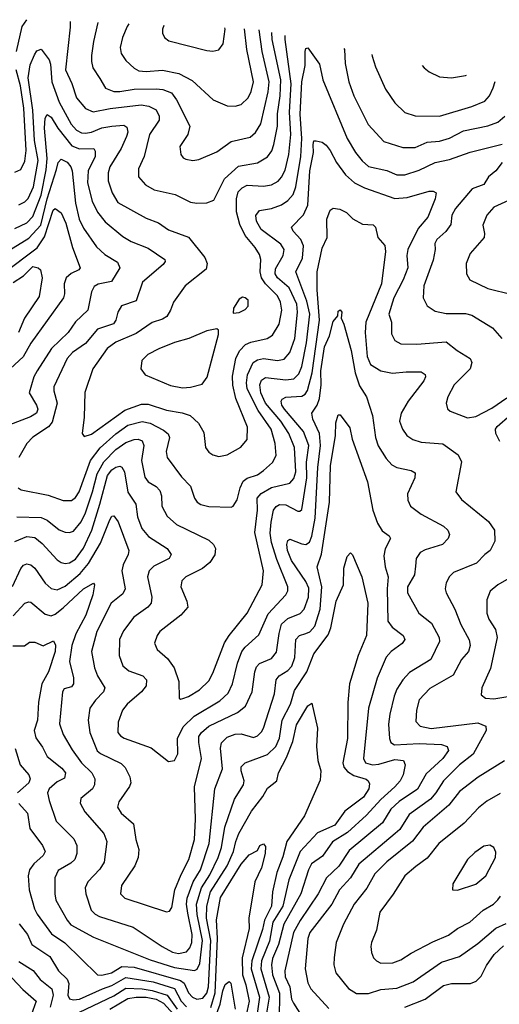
# Model space of a CAD drawing. Extents: x 1308313 to 1441400, y 959662 to 1036319.
# Tile 422 of 656: x 1359510 to 1361881, y 1029289 to 1034162. Entities that reach past the tile are written whole.
import ezdxf

# ---------------------------------------------------------------- set-up
doc = ezdxf.new("R2010")
doc.units = 0

msp = doc.modelspace()

# ---------------------------------------------------------------- linework, layer by layer
at = {"layer": '0CON10XD'}
for points in [[(1359493.4, 1034005), (1359521.5, 1034128.5), (1359544.3, 1034162.5)], [(1359758.9, 1034153.6), (1359759.3, 1034125), (1359735.2, 1033915), (1359766.8, 1033846.8), (1359790, 1033775), (1359835, 1033722.3), (1359873.4, 1033706.6), (1359957.2, 1033722.8), (1360110.9, 1033740.9), (1360147.5, 1033735), (1360185, 1033715.5), (1360199.7, 1033685), (1360199.3, 1033665), (1360151.8, 1033595), (1360125.3, 1033485), (1360096.9, 1033425), (1360097.5, 1033385), (1360131.9, 1033345), (1360175, 1033320.9), (1360277.9, 1033297.9), (1360355, 1033258.9), (1360385, 1033254.5), (1360435, 1033255.6), (1360470, 1033270), (1360521.8, 1033375), (1360592, 1033438), (1360685, 1033453.3), (1360735.7, 1033484.3), (1360756, 1033514), (1360766, 1033544), (1360785.2, 1033635), (1360784.3, 1033695.7), (1360798.3, 1033785), (1360800.8, 1033865), (1360758.4, 1034065), (1360756, 1034099)], [(1359895.1, 1034148), (1359874, 1034055), (1359865.3, 1033985), (1359863.9, 1033955), (1359870.9, 1033925), (1359905, 1033870.8), (1359934.2, 1033824.2), (1359975, 1033807.3), (1360005, 1033806.5), (1360075, 1033818.7), (1360185, 1033821), (1360217, 1033817), (1360259.8, 1033799.8), (1360285.2, 1033765.2), (1360350.9, 1033635), (1360340.5, 1033595), (1360301.9, 1033535), (1360305.8, 1033495), (1360318.1, 1033478.1), (1360331.5, 1033471.5), (1360365, 1033465.6), (1360395, 1033470), (1360485, 1033509.1), (1360555, 1033559.6), (1360649, 1033581), (1360676.5, 1033603.5), (1360702.5, 1033647.5), (1360738.3, 1033805), (1360743.8, 1033855), (1360708.8, 1034005), (1360693.3, 1034112.8)], [(1360048.7, 1034141.6), (1360040.9, 1034129.1), (1360017.7, 1034075), (1360007.1, 1034025), (1360011.8, 1033995), (1360035, 1033961.1), (1360075, 1033923.1), (1360099.1, 1033909.1), (1360135, 1033905.4), (1360215, 1033913.4), (1360296.6, 1033896.6), (1360362.3, 1033862.3), (1360466, 1033765), (1360535, 1033736.9), (1360575, 1033734.4), (1360605, 1033743.3), (1360638.8, 1033775), (1360655, 1033807.5), (1360665.2, 1033855), (1360633.1, 1034015), (1360620.8, 1034118)], [(1360222.6, 1034134.5), (1360215.6, 1034115), (1360215.7, 1034095), (1360226, 1034075), (1360247.6, 1034057.6), (1360435, 1034009.5), (1360465, 1034006.9), (1360495, 1034012.9), (1360516.3, 1034043.7), (1360526, 1034115), (1360523.5, 1034122)], [(1359505, 1033245.3), (1359535, 1033261.4), (1359551.8, 1033278.2), (1359577.8, 1033335), (1359601.1, 1033465), (1359582.8, 1033565), (1359574, 1033714), (1359550.9, 1033875), (1359560.5, 1033939.5), (1359581.9, 1033988.1), (1359595, 1034008), (1359615, 1034016), (1359655, 1033964), (1359661.8, 1033941.8), (1359668.3, 1033855), (1359704.1, 1033755), (1359763.4, 1033645), (1359790, 1033615), (1359815, 1033602.4), (1359835, 1033600.7), (1359865, 1033606.1), (1359915, 1033626.7), (1359965, 1033636.1), (1360025, 1033640.3), (1360039.9, 1033629.9), (1360044.7, 1033605), (1360038.1, 1033585), (1360011.8, 1033525), (1359955.3, 1033435), (1359946.5, 1033405), (1359947.2, 1033365), (1359966.1, 1033305), (1359995, 1033257.5), (1360135, 1033180), (1360196.4, 1033156.4), (1360245, 1033122.1), (1360345, 1033086.4), (1360425.3, 1032985.3), (1360437.3, 1032955), (1360431.7, 1032928.3), (1360328.6, 1032845), (1360269.4, 1032765), (1360255.8, 1032724.2), (1360236.4, 1032693.6), (1360215, 1032680), (1360165, 1032663.9), (1360085, 1032609.2), (1359985, 1032566.9), (1359942.3, 1032535), (1359870.9, 1032435), (1359832.2, 1032317.8), (1359828.5, 1032195), (1359818, 1032115), (1359828.8, 1032098.8), (1359865, 1032110.6), (1360029.6, 1032230.4), (1360111.3, 1032258.7), (1360145, 1032259.5), (1360235, 1032229.2), (1360313.2, 1032216.8), (1360353.1, 1032203.1), (1360393.3, 1032165), (1360419.8, 1032119.8), (1360429.2, 1032045), (1360445, 1032022.5), (1360465, 1032009.4), (1360495, 1032000.6), (1360535, 1032009.4), (1360603, 1032047), (1360634.6, 1032085.4), (1360636.8, 1032145), (1360577.8, 1032287.8), (1360563.5, 1032353.5), (1360561.9, 1032398.1), (1360577.8, 1032485), (1360596.2, 1032523.8), (1360626.4, 1032555), (1360652.9, 1032567.1), (1360734, 1032585), (1360759.3, 1032600.7), (1360793.4, 1032655), (1360805.7, 1032725), (1360799.8, 1032765), (1360784.7, 1032795), (1360725.1, 1032855.1), (1360706, 1032885), (1360699, 1032915), (1360701.6, 1032975), (1360695, 1033000), (1360674.6, 1033035), (1360624.2, 1033095), (1360598.8, 1033148.8), (1360581.9, 1033211.9), (1360581.6, 1033275), (1360590.1, 1033309.9), (1360609, 1033331), (1360635, 1033344.2), (1360715, 1033338.1), (1360755, 1033345.9), (1360787.1, 1033362.9), (1360805, 1033383.5), (1360822, 1033418), (1360840.9, 1033495), (1360849.7, 1033595), (1360844.6, 1033705), (1360852.4, 1033845), (1360822.2, 1034065), (1360822.8, 1034084.4)], [(1359502.5, 1031845), (1359516.2, 1031836.2), (1359649.6, 1031809.6), (1359725, 1031783.1), (1359765, 1031783.1), (1359785, 1031797.7), (1359804.2, 1031825.8), (1359859.6, 1031980.4), (1359906.8, 1032043.2), (1359985, 1032113.2), (1360045, 1032155.2), (1360115, 1032174), (1360155, 1032164.8), (1360221.5, 1032131.5), (1360243.4, 1032113.4), (1360249.7, 1032095), (1360233.1, 1032025), (1360239.1, 1031995), (1360309.6, 1031899.6), (1360355, 1031854.2), (1360374.6, 1031794.6), (1360387.1, 1031775), (1360405, 1031763.6), (1360445, 1031753.6), (1360555, 1031749.4), (1360565.7, 1031755), (1360584.7, 1031785.3), (1360599.7, 1031845), (1360615, 1031879.1), (1360635, 1031893.3), (1360685, 1031909.3), (1360715, 1031930.8), (1360759.9, 1031970.1), (1360778, 1032005), (1360772.7, 1032065), (1360752.6, 1032135), (1360688.3, 1032228.3), (1360635.2, 1032334.8), (1360631.4, 1032365), (1360636.6, 1032405), (1360664.1, 1032465), (1360685, 1032478.8), (1360715, 1032485.7), (1360785, 1032475.8), (1360817.7, 1032482.3), (1360845.5, 1032514.5), (1360869.8, 1032585), (1360884.1, 1032715), (1360880, 1032755), (1360842.8, 1032835), (1360785.1, 1032885.1), (1360773.7, 1032905), (1360775, 1032928.9), (1360812.9, 1032995), (1360817.3, 1033025), (1360800.6, 1033050.6), (1360704.3, 1033124.3), (1360681.1, 1033165), (1360677.4, 1033192.6), (1360695, 1033217.9), (1360755, 1033228.2), (1360805, 1033245.9), (1360835, 1033266.8), (1360862.4, 1033297.6), (1360875.9, 1033335), (1360899.9, 1033485), (1360904.9, 1033575), (1360897.1, 1033695), (1360905.2, 1033855), (1360922, 1033935), (1360920.9, 1034005), (1360925, 1034020), (1360935, 1034023.8), (1360991.9, 1033941.9), (1361009.5, 1033865), (1361129.2, 1033575), (1361170.8, 1033505), (1361203.5, 1033463.5), (1361235, 1033436.2), (1361325, 1033416.5), (1361375, 1033395.3), (1361415, 1033394.7), (1361485, 1033417.4), (1361565, 1033455.2), (1361635, 1033471.1), (1361737.5, 1033507.5), (1361895, 1033546.7)], [(1361113.3, 1034020.6), (1361115.3, 1034015), (1361119.2, 1033945), (1361137.2, 1033855), (1361161.6, 1033785), (1361232.9, 1033642.9), (1361309.9, 1033559.9), (1361405, 1033530), (1361465, 1033529.6), (1361525, 1033555.9), (1361585, 1033561.4), (1361635, 1033576.4), (1361705, 1033611.9), (1361825, 1033637.5), (1361875, 1033655.3), (1361908.2, 1033685)], [(1361251.8, 1033990.2), (1361252.7, 1033982.7), (1361269.3, 1033929.3), (1361318.1, 1033818.1), (1361365, 1033751.4), (1361413.8, 1033703.8), (1361465, 1033687.3), (1361585, 1033685.4), (1361745, 1033733.3), (1361810.5, 1033759.5), (1361833.7, 1033786.3), (1361851.4, 1033825), (1361861, 1033856.5)], [(1359485, 1033408.2), (1359515, 1033420.5), (1359535, 1033462), (1359541, 1033515), (1359529.4, 1033725), (1359513.4, 1033835), (1359492.4, 1033915)], [(1361500.4, 1033935.6), (1361509.2, 1033925), (1361535, 1033904.3), (1361585, 1033879.4), (1361645, 1033874.5), (1361715, 1033885.5), (1361718.7, 1033887.7)], [(1359485, 1033128.8), (1359545, 1033157.5), (1359575, 1033188), (1359615, 1033294.6), (1359640, 1033420), (1359644.9, 1033475), (1359631.7, 1033625), (1359634.8, 1033675.2), (1359645, 1033692.7), (1359665, 1033679.7), (1359697.4, 1033625), (1359767.6, 1033537.6), (1359805, 1033523.5), (1359875.3, 1033525.3), (1359882.1, 1033512.1), (1359882.3, 1033485), (1359848.3, 1033415), (1359845.6, 1033355), (1359868.2, 1033265), (1359895, 1033210.5), (1359932.7, 1033162.7), (1360018.8, 1033088.8), (1360060, 1033065), (1360145, 1033032), (1360227.8, 1032975), (1360228.5, 1032965), (1360218.8, 1032951.2), (1360117.3, 1032862.7), (1360085, 1032771.4), (1360013.5, 1032746.5), (1359995.4, 1032715), (1359985.3, 1032674.7), (1359972.7, 1032657.3), (1359895, 1032630), (1359835, 1032560), (1359771.2, 1032515), (1359743.5, 1032485), (1359678.7, 1032345), (1359678.7, 1032325), (1359695.3, 1032265), (1359670.2, 1032169.8), (1359652.6, 1032147.4), (1359574, 1032096), (1359544.6, 1032065), (1359504.5, 1031995)], [(1359495, 1031701.2), (1359615, 1031698.9), (1359645.5, 1031685), (1359705, 1031637.7), (1359735, 1031626.1), (1359755, 1031623.9), (1359775, 1031630.8), (1359813.7, 1031676.3), (1359835, 1031721.8), (1359868.9, 1031825), (1359892, 1031915), (1359925.3, 1031974.7), (1359985.2, 1032035), (1360035, 1032070), (1360075.2, 1032085.2), (1360096.1, 1032086.1), (1360115, 1032078.5), (1360124, 1032055), (1360111.4, 1031981.4), (1360128.2, 1031898.2), (1360144.3, 1031874.3), (1360185, 1031851.5), (1360202.3, 1031832.3), (1360210.7, 1031805), (1360212.1, 1031755), (1360238.8, 1031705), (1360284.3, 1031664.3), (1360445, 1031586.4), (1360468.1, 1031565), (1360477.5, 1031545), (1360475, 1031513.8), (1360450, 1031475), (1360413.2, 1031446.8), (1360331.4, 1031405), (1360311.9, 1031385), (1360306.7, 1031355), (1360336.4, 1031285), (1360340.5, 1031255), (1360306.5, 1031215), (1360203.3, 1031135), (1360188.9, 1031115), (1360175.8, 1031075.8), (1360188.6, 1031045), (1360240.3, 1031000.3), (1360274, 1030954), (1360296.2, 1030886.2), (1360297.5, 1030805), (1360305, 1030800), (1360317, 1030803), (1360345, 1030812.5), (1360398.1, 1030845), (1360445, 1030890.6), (1360465, 1030927.5), (1360522.6, 1031077.4), (1360545.6, 1031114.4), (1360634.7, 1031225), (1360708.9, 1031365), (1360714.7, 1031435), (1360673, 1031625), (1360686.4, 1031735), (1360684.7, 1031795), (1360703.4, 1031816.6), (1360755, 1031846.6), (1360845, 1031868.8), (1360865, 1031890.9), (1360875.8, 1031925), (1360869.4, 1032045), (1360840.8, 1032115), (1360801.6, 1032175), (1360725, 1032264.3), (1360701.3, 1032315), (1360697, 1032355), (1360705, 1032377.7), (1360725, 1032391.1), (1360825, 1032379.3), (1360865, 1032384.7), (1360890.1, 1032409.9), (1360904.9, 1032445.1), (1360927.4, 1032562.6), (1360943.8, 1032705), (1360929.6, 1032769.6), (1360875.3, 1032915), (1360908.6, 1032981.4), (1360912.8, 1033042.8), (1360900.5, 1033075), (1360862.3, 1033115), (1360854.5, 1033135), (1360912.8, 1033197.2), (1360934.8, 1033245.2), (1360944, 1033415), (1360962.6, 1033505), (1360960.3, 1033545), (1360965, 1033562.5), (1360975, 1033563.1), (1361005, 1033555.5), (1361025, 1033541.5), (1361045.4, 1033515), (1361075.9, 1033455), (1361120.8, 1033395), (1361165, 1033355.3), (1361215, 1033330.3), (1361365, 1033277.5), (1361425, 1033282.2), (1361535, 1033314.4), (1361554.2, 1033314.2), (1361568.8, 1033305), (1361564.3, 1033275), (1361527.7, 1033185), (1361480.3, 1033129.7), (1361429, 1033025), (1361423.5, 1032995), (1361429, 1032935), (1361405.6, 1032875), (1361359.4, 1032785), (1361335.5, 1032705.5), (1361347.9, 1032665), (1361347.6, 1032607.6), (1361364.4, 1032575), (1361395, 1032558.5), (1361473.3, 1032556.7), (1361618.4, 1032568.4), (1361673.1, 1032525), (1361737.1, 1032485), (1361745.6, 1032465), (1361738.1, 1032435), (1361657.8, 1032355), (1361626.9, 1032295), (1361618.1, 1032265), (1361625, 1032236.7), (1361638, 1032225), (1361725, 1032192.5), (1361765, 1032198.2), (1361845, 1032239.1), (1361919, 1032291)], [(1359435, 1033007.2), (1359555, 1033081.6), (1359613.8, 1033146.2), (1359645.3, 1033275), (1359690.7, 1033420.7), (1359699.1, 1033455), (1359715, 1033471.5), (1359745, 1033456.8), (1359763.1, 1033435), (1359769.7, 1033415), (1359785.5, 1033255), (1359803.8, 1033175), (1359825, 1033130), (1359888.6, 1033038.6), (1359930.5, 1033000.5), (1359992.5, 1032962.5), (1360004.5, 1032935), (1359963.5, 1032866.5), (1359897.4, 1032852.6), (1359878.4, 1032841.6), (1359865.4, 1032815), (1359846.4, 1032725), (1359785, 1032666.4), (1359749.2, 1032615), (1359666.5, 1032535), (1359595.3, 1032425), (1359580, 1032395), (1359556.8, 1032315), (1359592.9, 1032255), (1359598.9, 1032235), (1359591.8, 1032215), (1359562.9, 1032197.1), (1359455.3, 1032154.7)], [(1361895.5, 1033455), (1361864.6, 1033415), (1361827.9, 1033385), (1361805, 1033346.2), (1361747.5, 1033325), (1361665, 1033227.3), (1361647.3, 1033195), (1361641.1, 1033148.9), (1361616.6, 1033113.4), (1361572.5, 1033075), (1361563.1, 1033055), (1361564.3, 1033025), (1361555, 1032972), (1361508.8, 1032845), (1361505.5, 1032785), (1361525.4, 1032745.4), (1361565, 1032720), (1361618.6, 1032708.6), (1361715, 1032708.8), (1361745, 1032700), (1361847.3, 1032637.3), (1361894.3, 1032585)], [(1361944.4, 1033275), (1361854.3, 1033235), (1361820.5, 1033195), (1361800.5, 1033145), (1361809.1, 1033105), (1361806.4, 1033085), (1361736.7, 1033005), (1361718.1, 1032955), (1361720, 1032905), (1361736.2, 1032875), (1361825, 1032832.1), (1361945, 1032801.5)], [(1359428.6, 1032908.6), (1359596.1, 1033033.9), (1359632.3, 1033087.7), (1359675, 1033220), (1359685, 1033227.5), (1359715, 1033205.7), (1359737.7, 1033155), (1359769.8, 1033035), (1359807.8, 1032935), (1359802.5, 1032925), (1359764.2, 1032905.8), (1359739.8, 1032885), (1359729.8, 1032855), (1359730.7, 1032805), (1359725.4, 1032785), (1359565, 1032561.8), (1359526, 1032494), (1359464.2, 1032435.8)], [(1359485, 1031580), (1359545, 1031604.7), (1359585, 1031600), (1359620.6, 1031570.6), (1359695, 1031489.6), (1359715, 1031475.4), (1359735, 1031470.7), (1359755, 1031474.7), (1359785, 1031493.1), (1359825, 1031546.7), (1359866.4, 1031635), (1359905.8, 1031765), (1359943.6, 1031906.4), (1359965, 1031933.7), (1359985, 1031947.9), (1360005, 1031952.3), (1360015, 1031947.5), (1360027.4, 1031925), (1360044.1, 1031824.1), (1360083.4, 1031765), (1360092.2, 1031702.2), (1360113.4, 1031643.4), (1360147.3, 1031605), (1360238.1, 1031545), (1360258.1, 1031515), (1360249.4, 1031495), (1360172.8, 1031457.2), (1360150.4, 1031435), (1360141.8, 1031405), (1360163.8, 1031305), (1360160.5, 1031275), (1360143.3, 1031255), (1360074.6, 1031205), (1360022.1, 1031137.9), (1360003.3, 1031095), (1360000.8, 1031015), (1360020, 1030965), (1360049.1, 1030939.1), (1360118.6, 1030915), (1360136.5, 1030895), (1360134.6, 1030865), (1360112.3, 1030835), (1360041.5, 1030775), (1360017.3, 1030745), (1359996.2, 1030685), (1359995.4, 1030635), (1360007.4, 1030617.4), (1360025.7, 1030605.7), (1360159.2, 1030559.2), (1360245, 1030490.8), (1360275, 1030495.8), (1360292, 1030528), (1360290.7, 1030605), (1360317.7, 1030662.3), (1360372.7, 1030715), (1360499.2, 1030790.8), (1360540.7, 1030829.3), (1360562.3, 1030875), (1360586.7, 1030976.7), (1360607.9, 1031035), (1360625, 1031057.5), (1360692.3, 1031117.7), (1360737.7, 1031222.3), (1360826.2, 1031315), (1360835.3, 1031335), (1360835.7, 1031355.7), (1360780.8, 1031490.8), (1360755.5, 1031575), (1360749, 1031621), (1360753.4, 1031675), (1360765.3, 1031735), (1360777.1, 1031752.9), (1360795, 1031763.3), (1360825, 1031761.6), (1360885, 1031730.5), (1360895, 1031729.4), (1360905, 1031738.8), (1360928.9, 1031895), (1360927.8, 1031972.2), (1360939.8, 1032055), (1360913.3, 1032125), (1360818.8, 1032235), (1360805.9, 1032255), (1360802.9, 1032275), (1360808.1, 1032285), (1360825, 1032293.3), (1360905, 1032299.8), (1360920.8, 1032309.2), (1360933.2, 1032326.8), (1360955.9, 1032414.1), (1360993, 1032675), (1360980.4, 1032825), (1360980.6, 1032915), (1361005, 1033031.2), (1361029.7, 1033085), (1361029.1, 1033175), (1361045, 1033220), (1361060.5, 1033229.5), (1361092.5, 1033225), (1361125, 1033208), (1361157.1, 1033177.1), (1361205, 1033150.8), (1361257.4, 1033147.4), (1361269.2, 1033135), (1361281.4, 1033085), (1361315.6, 1033045), (1361319.2, 1033015), (1361298.7, 1032855), (1361220.6, 1032665), (1361218.3, 1032615), (1361227.4, 1032495), (1361245, 1032455.5), (1361295.8, 1032425), (1361353.6, 1032413.6), (1361420.3, 1032419.7), (1361495, 1032419.1), (1361515, 1032405.7), (1361516.2, 1032395), (1361507.5, 1032375), (1361431.5, 1032275), (1361396.5, 1032215), (1361388.5, 1032175), (1361402.2, 1032135), (1361424.4, 1032105), (1361454, 1032085), (1361495, 1032071.2), (1361602.9, 1032062.9), (1361678, 1032008), (1361694.5, 1031974.5), (1361666.9, 1031825), (1361695, 1031788.1), (1361828.1, 1031678.1), (1361858.2, 1031635), (1361858.8, 1031581.2), (1361836.9, 1031535), (1361809.2, 1031515), (1361768.1, 1031471.9), (1361655, 1031426.7), (1361635, 1031405.8), (1361618.9, 1031375), (1361614.5, 1031345), (1361619.5, 1031325), (1361662.3, 1031245), (1361690.8, 1031169.2), (1361733.1, 1031093.1), (1361736.6, 1031065), (1361729.2, 1031035), (1361693.8, 1030995), (1361652.6, 1030917.4), (1361538.3, 1030851.7), (1361485, 1030795.6), (1361471.2, 1030745), (1361469.4, 1030689.4), (1361490.8, 1030665), (1361545, 1030653.9), (1361775, 1030681.6), (1361815, 1030665.7), (1361816.9, 1030645), (1361752.5, 1030527.5), (1361684.1, 1030475), (1361605, 1030395.3), (1361568.1, 1030335), (1361541.8, 1030305), (1361435, 1030229.1), (1361388.9, 1030155), (1361365.9, 1030135), (1361187.5, 1029982.5), (1361145.8, 1029915), (1361090.8, 1029855), (1361052.5, 1029785), (1360944.7, 1029645), (1360934.2, 1029615), (1360921.3, 1029465), (1360935.3, 1029395), (1360950, 1029365), (1361039, 1029269)], [(1359477.8, 1032862.2), (1359528.3, 1032895), (1359575, 1032940.9), (1359601.4, 1032935), (1359611.9, 1032925), (1359620.5, 1032885), (1359605, 1032792.2), (1359532.4, 1032685), (1359502.9, 1032615)], [(1360565, 1032710), (1360595, 1032713.3), (1360625, 1032728.8), (1360640, 1032745), (1360640, 1032775), (1360625, 1032786.2), (1360611.7, 1032788.3), (1360595, 1032780), (1360567.5, 1032735), (1360565, 1032710)], [(1359473.5, 1031356.5), (1359515, 1031446.5), (1359527.8, 1031462.2), (1359545, 1031469.6), (1359565, 1031464.5), (1359585, 1031447.3), (1359635, 1031372.7), (1359665, 1031347.7), (1359695, 1031340.4), (1359735, 1031357.9), (1359808.3, 1031421.7), (1359849.2, 1031470.8), (1359908.6, 1031571.4), (1359955, 1031687.5), (1359965, 1031705.8), (1359975, 1031706), (1359996.6, 1031676.6), (1360049.2, 1031535), (1360046.1, 1031515), (1360021.2, 1031465), (1360015.3, 1031435), (1360030.7, 1031345), (1360019.1, 1031320.9), (1359961.8, 1031275), (1359890.3, 1031135), (1359864.7, 1031035), (1359879.7, 1030955), (1359894.6, 1030915), (1359930.9, 1030855), (1359924.6, 1030835), (1359883.9, 1030795), (1359856.2, 1030755), (1359848.9, 1030695), (1359856.3, 1030633.7), (1359892.9, 1030542.9), (1359909.6, 1030529.6), (1360010.8, 1030480.8), (1360030.9, 1030460.9), (1360053.5, 1030415), (1360058.5, 1030385), (1360053.3, 1030366.7), (1359999.5, 1030290.5), (1359993.5, 1030265), (1360011.1, 1030235), (1360072.5, 1030182.5), (1360083.1, 1030105), (1360099.1, 1030055), (1360094.6, 1030015), (1360078.8, 1029975), (1360012.3, 1029877.7), (1360007.8, 1029835), (1360030, 1029815), (1360235, 1029746.5), (1360249.8, 1029750.2), (1360262.5, 1029767.5), (1360276.8, 1029855), (1360307.9, 1029932.1), (1360346.1, 1030005), (1360373.5, 1030105), (1360379.3, 1030205), (1360373.3, 1030365), (1360408.4, 1030505), (1360394.7, 1030585.3), (1360395.9, 1030615), (1360408.7, 1030635), (1360444.5, 1030665.5), (1360585.9, 1030734.1), (1360625.6, 1030764.4), (1360659.4, 1030835), (1360672.7, 1030935), (1360681.1, 1030958.9), (1360695, 1030975.4), (1360755, 1031000.8), (1360778.8, 1031031.2), (1360792.4, 1031125), (1360805, 1031170), (1360835, 1031198.1), (1360896.8, 1031223.2), (1360915.8, 1031245), (1360938.3, 1031305), (1360938.8, 1031348.8), (1360925, 1031382.3), (1360853, 1031485), (1360834.4, 1031535), (1360830.3, 1031565), (1360835, 1031584), (1360845, 1031591.9), (1360905, 1031567.6), (1360925, 1031565.3), (1360943.1, 1031576.9), (1360954, 1031606), (1360970.1, 1031695), (1360983.2, 1031946.8), (1360997.6, 1032055), (1360992, 1032115), (1360959.2, 1032185), (1360954.6, 1032215), (1360981.4, 1032255), (1360991.8, 1032288.2), (1361000, 1032355), (1360998.6, 1032425), (1361016.3, 1032543.7), (1361041.6, 1032598.4), (1361060.6, 1032669.4), (1361082.9, 1032697.1), (1361085, 1032720), (1361095, 1032726.9), (1361102.9, 1032715), (1361098.8, 1032685), (1361112.9, 1032655), (1361148.4, 1032525), (1361168.9, 1032415), (1361190.6, 1032350.6), (1361224.3, 1032295), (1361255, 1032203.3), (1361269.1, 1032095), (1361283.1, 1032053.1), (1361321.3, 1031991.3), (1361349.9, 1031959.9), (1361375.3, 1031945.3), (1361445, 1031931.8), (1361465, 1031920), (1361463.3, 1031895), (1361428.2, 1031815), (1361429.1, 1031785), (1361443.1, 1031755), (1361494.3, 1031715), (1361605.7, 1031655), (1361626.9, 1031635), (1361635.6, 1031615), (1361628.1, 1031595), (1361600, 1031565), (1361515, 1031538.8), (1361489.4, 1031525), (1361469.5, 1031495), (1361467.8, 1031457.8), (1361461.8, 1031415), (1361427.2, 1031355), (1361428.2, 1031325), (1361483.5, 1031225), (1361545.4, 1031175), (1361583.8, 1031105), (1361585.4, 1031085), (1361543.6, 1030995), (1361438, 1030932), (1361405, 1030895.5), (1361375, 1030848.1), (1361360.8, 1030815), (1361339.7, 1030725), (1361334.2, 1030675), (1361338.2, 1030605), (1361345, 1030584.3), (1361363.3, 1030573.3), (1361485, 1030580.6), (1361595.2, 1030575.2), (1361624.3, 1030565), (1361630.9, 1030545), (1361602.8, 1030505), (1361519.7, 1030430.3), (1361476.2, 1030353.8), (1361386.4, 1030293.6), (1361345.3, 1030255), (1361303.4, 1030186.6), (1361138.9, 1030051.1), (1361087.3, 1029972.7), (1361026.3, 1029915), (1360985.2, 1029835), (1360895.8, 1029704.2), (1360863.9, 1029645), (1360820.7, 1029455), (1360823, 1029425), (1360846.2, 1029375), (1360854.4, 1029315), (1360863.2, 1029295), (1360915, 1029213.8)], [(1360315, 1032340.8), (1360355, 1032343.8), (1360412, 1032358), (1360437, 1032393), (1360493.3, 1032605), (1360492.5, 1032625), (1360485, 1032632.5), (1360435, 1032622), (1360346, 1032584), (1360275, 1032564.6), (1360197, 1032533), (1360142.5, 1032505), (1360112.9, 1032475), (1360108, 1032435), (1360130, 1032405), (1360255, 1032351.2), (1360315, 1032340.8)], [(1359477.7, 1031212.3), (1359535, 1031273.8), (1359555, 1031281.2), (1359565, 1031278.8), (1359635, 1031220.3), (1359665, 1031211.6), (1359685, 1031220.3), (1359725, 1031252.2), (1359825.4, 1031345), (1359875, 1031373.8), (1359880, 1031365), (1359871.8, 1031315), (1359836.3, 1031215), (1359786.7, 1031123.3), (1359768, 1031065), (1359756.3, 1030985), (1359775.3, 1030905), (1359775.4, 1030875), (1359765, 1030860.9), (1359728.7, 1030851.3), (1359720.4, 1030835), (1359706.5, 1030676.5), (1359723.8, 1030625), (1359768.9, 1030548.9), (1359814.8, 1030484.8), (1359866.2, 1030435), (1359880.8, 1030405), (1359879.2, 1030375), (1359869.6, 1030355), (1359812, 1030308), (1359808.2, 1030285), (1359830.9, 1030240.9), (1359925.4, 1030135), (1359941.1, 1030095), (1359927.2, 1029992.8), (1359905, 1029957.9), (1359846.4, 1029895), (1359832.7, 1029865), (1359836, 1029836), (1359862.9, 1029755), (1359882.5, 1029735), (1359904.4, 1029724.4), (1360071, 1029671), (1360214.4, 1029574.4), (1360265, 1029547.9), (1360295, 1029540.5), (1360335, 1029548.7), (1360351.7, 1029568.3), (1360361, 1029595), (1360362.7, 1029635), (1360340.4, 1029739.6), (1360334.4, 1029785), (1360338, 1029815), (1360367.6, 1029895), (1360403.5, 1029955), (1360446.6, 1030085), (1360475.2, 1030354.8), (1360512.1, 1030455), (1360502.6, 1030557.4), (1360506.8, 1030583.2), (1360535, 1030610.9), (1360575, 1030626.4), (1360605, 1030627.2), (1360665, 1030608.8), (1360685, 1030617.3), (1360705, 1030637.5), (1360715.9, 1030655), (1360769.4, 1030825), (1360777.8, 1030895), (1360792.7, 1030915), (1360835, 1030941.7), (1360855, 1030963.1), (1360871, 1031005), (1360875.2, 1031094.8), (1360893.3, 1031115), (1360925, 1031124.3), (1360945, 1031132.5), (1360969.4, 1031160.6), (1360995.1, 1031244.9), (1361003.2, 1031355), (1360980, 1031455), (1361002.7, 1031517.3), (1361042.5, 1031775), (1361046, 1031955), (1361071.6, 1032105), (1361072.4, 1032167.6), (1361084.1, 1032205.9), (1361095, 1032207.1), (1361143, 1032143), (1361154.5, 1032085.5), (1361229.8, 1031875), (1361256.1, 1031735), (1361279.5, 1031670.5), (1361301.9, 1031631.9), (1361337.4, 1031607.4), (1361344.2, 1031595), (1361316.9, 1031543.1), (1361310.6, 1031509.4), (1361317.6, 1031455), (1361332, 1031405), (1361327.1, 1031345), (1361330.8, 1031185), (1361350.9, 1031155), (1361405.5, 1031115), (1361413.5, 1031095), (1361401.9, 1031075), (1361346.5, 1031035), (1361322, 1031008), (1361276.8, 1030903.2), (1361235.3, 1030755), (1361209.1, 1030505), (1361219.1, 1030485), (1361255, 1030474.2), (1361285, 1030477), (1361365, 1030500.2), (1361407.1, 1030495), (1361416.5, 1030475), (1361405.3, 1030425), (1361392, 1030395), (1361364.5, 1030365.5), (1361295, 1030303), (1361225.4, 1030224.6), (1361130.3, 1030139.7), (1361056.4, 1030093.6), (1361007.7, 1030022.3), (1360953.3, 1029985), (1360938.3, 1029955), (1360899.8, 1029835), (1360815.5, 1029685), (1360788.9, 1029585), (1360759.4, 1029515), (1360754.8, 1029485), (1360760.5, 1029435), (1360793.7, 1029343.7), (1360792.7, 1029215)], [(1361884.8, 1032075), (1361864.4, 1032115), (1361863.5, 1032135), (1361871, 1032149), (1361935, 1032204.3)], [(1359475, 1031064), (1359533.6, 1031063.6), (1359558, 1031082), (1359585, 1031081.2), (1359625, 1031063.3), (1359677.4, 1031087.4), (1359686.2, 1031066.2), (1359685.2, 1031035), (1359651.8, 1030935), (1359618.4, 1030875), (1359602.5, 1030785), (1359597.6, 1030695), (1359580.5, 1030645), (1359588.5, 1030608.5), (1359622.3, 1030562.3), (1359646.1, 1030515), (1359718.6, 1030458.6), (1359735.3, 1030435), (1359731.1, 1030408.9), (1359695, 1030389.6), (1359655.4, 1030355), (1359647.7, 1030335), (1359655, 1030298), (1359689.6, 1030195), (1359777.8, 1030107.8), (1359792.3, 1030075), (1359792.7, 1030035), (1359782.1, 1030005), (1359762.7, 1029987.3), (1359699.3, 1029950.7), (1359683.9, 1029915), (1359682.8, 1029835), (1359688, 1029805), (1359743.9, 1029705), (1359763.1, 1029683.1), (1359875, 1029620.7), (1360155, 1029509.5), (1360275, 1029470.7), (1360374.2, 1029455.8), (1360386.8, 1029463.2), (1360399.6, 1029490.4), (1360414.2, 1029605), (1360386.6, 1029733.4), (1360384.3, 1029785), (1360409, 1029865), (1360450.5, 1029929.5), (1360491.1, 1030015), (1360507.7, 1030065), (1360524.8, 1030165), (1360571.1, 1030305), (1360616.8, 1030375), (1360620, 1030395), (1360604.1, 1030445), (1360605.5, 1030465), (1360625.3, 1030484.7), (1360735, 1030525.8), (1360775.7, 1030565), (1360794.2, 1030605.8), (1360807, 1030695), (1360848.9, 1030775), (1360867.8, 1030842.2), (1360929.8, 1030935), (1360965, 1031023.5), (1361035, 1031117.3), (1361047.8, 1031152.2), (1361074.8, 1031285), (1361110.8, 1031365), (1361112, 1031448), (1361128.8, 1031505), (1361145, 1031523.3), (1361155, 1031513.3), (1361201.8, 1031405), (1361230.8, 1031275), (1361223.9, 1031115), (1361184.2, 1031015.8), (1361140.9, 1030875), (1361132.9, 1030782.9), (1361130.4, 1030605), (1361107.7, 1030485), (1361113.2, 1030463.2), (1361131.3, 1030441.3), (1361162, 1030422), (1361222.6, 1030402.6), (1361233.5, 1030395), (1361239.8, 1030379.8)], [(1361982.7, 1031427.3), (1361874.7, 1031365.3), (1361836.2, 1031333.8), (1361819.3, 1031290.7), (1361820, 1031225), (1361829.1, 1031195), (1361863.5, 1031143.5), (1361871.1, 1031105), (1361838.3, 1030951.7), (1361794.4, 1030855), (1361791.2, 1030821.2), (1361813.3, 1030805), (1361855, 1030800.4), (1362015, 1030826.8)], [(1359505, 1030283.5), (1359548.2, 1030235), (1359560, 1030160), (1359622.9, 1030075), (1359635.4, 1030045), (1359626.2, 1030025), (1359579.1, 1029985), (1359557.8, 1029955), (1359551.8, 1029925), (1359556.1, 1029855), (1359582.2, 1029762.2), (1359596, 1029735), (1359667.2, 1029637.2), (1359732.5, 1029592.5), (1359894.7, 1029434.7), (1359915, 1029433.2), (1359963.1, 1029445), (1360015, 1029476.6), (1360075, 1029473.3), (1360305, 1029407.6), (1360323, 1029393), (1360345, 1029346.1), (1360364.2, 1029325), (1360385.2, 1029314.8), (1360415, 1029319.7), (1360435, 1029344.7), (1360442.6, 1029375), (1360454, 1029605), (1360432.9, 1029715), (1360434.6, 1029775), (1360453.7, 1029846.3), (1360535.4, 1029975), (1360566.8, 1030045), (1360578.1, 1030095), (1360593, 1030135), (1360655.3, 1030245), (1360711.9, 1030318.1), (1360735, 1030358.5), (1360780.6, 1030395), (1360789.6, 1030435), (1360829.4, 1030510.6), (1360860.1, 1030589.9), (1360878.3, 1030671.7), (1360935, 1030767.1), (1360955, 1030780), (1360982.5, 1030655), (1360978.2, 1030565), (1360983.8, 1030495), (1360998.8, 1030445), (1360995, 1030399.2), (1360918.3, 1030221.7), (1360830.3, 1030095), (1360811.1, 1030018.9), (1360782, 1029942), (1360760.3, 1029845), (1360754.8, 1029775), (1360719.4, 1029705), (1360710.2, 1029659.8), (1360658, 1029505), (1360654.9, 1029465), (1360695.6, 1029325), (1360676.2, 1029185)], [(1359486.6, 1030555), (1359512.1, 1030475), (1359554.5, 1030425), (1359560.5, 1030405), (1359554.5, 1030385), (1359498.7, 1030335)], [(1361906.4, 1030493.6), (1361776.4, 1030413.6), (1361685, 1030341.8), (1361632, 1030275), (1361505, 1030166.2), (1361452.7, 1030097.3), (1361325, 1029994.7), (1361266, 1029935), (1361226.9, 1029863.1), (1361164.1, 1029785), (1361111.1, 1029685), (1361075.4, 1029595), (1361065, 1029520), (1361062.3, 1029485), (1361073.6, 1029445), (1361135, 1029367.8), (1361175, 1029342.5), (1361235, 1029342.4)], [(1361239.8, 1030379.8), (1361235.4, 1030355), (1361210, 1030315), (1361117.9, 1030245), (1361068.7, 1030175), (1360982.2, 1030137.8), (1360896.6, 1030045), (1360840.9, 1029905), (1360810.1, 1029775), (1360761.9, 1029695), (1360745, 1029601.2), (1360704.8, 1029504.8), (1360702.2, 1029465), (1360743.8, 1029325), (1360725.7, 1029215)], [(1361885, 1030332.7), (1361820, 1030295), (1361779.1, 1030260.9), (1361708.5, 1030185), (1361582.7, 1030085), (1361525, 1030013.1), (1361468.5, 1029971.5), (1361413.8, 1029925), (1361356.3, 1029833.7), (1361290, 1029745), (1361273.7, 1029656.3), (1361250, 1029595), (1361245.6, 1029575), (1361250, 1029545), (1361259.8, 1029519.8), (1361273.8, 1029503.8), (1361295, 1029493.3)], [(1360455, 1029272.8), (1360476.8, 1029345), (1360487.9, 1029615), (1360483.2, 1029706.8), (1360501.9, 1029818.2), (1360605, 1029982.2), (1360645, 1030028.6), (1360685, 1030050), (1360697.1, 1030075), (1360715, 1030083.1), (1360725, 1030070), (1360723.8, 1030035), (1360704.8, 1029965.2), (1360672.5, 1029895), (1360642.3, 1029715), (1360644.5, 1029665), (1360610.5, 1029519.5), (1360610.7, 1029435), (1360628.6, 1029385), (1360643.9, 1029303.9), (1360629.9, 1029235)], [(1361675, 1029853.8), (1361766, 1029884), (1361815, 1029924.3), (1361863.3, 1030015), (1361865, 1030042.5), (1361853.8, 1030065), (1361835, 1030076), (1361805, 1030072.5), (1361759.8, 1030040.2), (1361725, 1030006), (1361651.2, 1029885), (1361650, 1029855), (1361675, 1029853.8)], [(1361295, 1029493.3), (1361355, 1029493.8), (1361395, 1029509.2), (1361445, 1029542.5), (1361552.2, 1029597.8), (1361629.5, 1029630.5), (1361675, 1029664.6), (1361735.2, 1029694.8), (1361801.8, 1029755), (1361852.5, 1029785), (1361875, 1029805.4), (1361887, 1029825)], [(1359507.1, 1029687.1), (1359547.8, 1029635), (1359569.6, 1029585), (1359658.2, 1029525), (1359701.8, 1029455), (1359744.1, 1029414.1), (1359751.7, 1029391.7), (1359746.8, 1029335), (1359755.8, 1029315.8), (1359775, 1029310.5), (1359805, 1029315.2), (1359918.8, 1029365), (1359965, 1029382.1), (1360035, 1029422.4), (1360169.8, 1029399.8), (1360275, 1029367.1), (1360308.8, 1029305), (1360335, 1029275.8)], [(1361235, 1029342.4), (1361295, 1029362.6), (1361375, 1029369.2), (1361455, 1029400.8), (1361595, 1029498), (1361685, 1029526.2), (1361775, 1029590), (1361865, 1029665.3), (1361915, 1029688.7)], [(1361415, 1029274.7), (1361515.6, 1029315), (1361605, 1029381.3), (1361645, 1029392.4), (1361738.3, 1029391.7), (1361767.1, 1029402.9), (1361791.3, 1029428.7), (1361818.1, 1029481.9), (1361855.9, 1029535), (1361901.8, 1029578.2)], [(1359418.7, 1029475), (1359525, 1029361.6), (1359591.1, 1029305), (1359566.9, 1029235)], [(1359505, 1029501.1), (1359576.5, 1029456.5), (1359611.1, 1029411.1), (1359668.1, 1029365), (1359674.2, 1029335), (1359659.4, 1029275)], [(1360471, 1029209), (1360500.7, 1029289.3), (1360514, 1029355), (1360525, 1029386.8), (1360545, 1029402.5), (1360553.6, 1029393.6), (1360575.2, 1029265)], [(1359805, 1029249.4), (1359975, 1029330.4), (1360035, 1029369.7), (1360115, 1029366.4), (1360165, 1029358.1), (1360238.1, 1029335), (1360288.4, 1029265)], [(1359955.2, 1029265), (1360045, 1029318.2), (1360085.1, 1029324.9), (1360135, 1029323.8), (1360185.1, 1029315.1), (1360220.8, 1029295), (1360366.7, 1029133.3)]]:
    msp.add_lwpolyline(points, dxfattribs=at)

doc.saveas('drawing.dxf')
